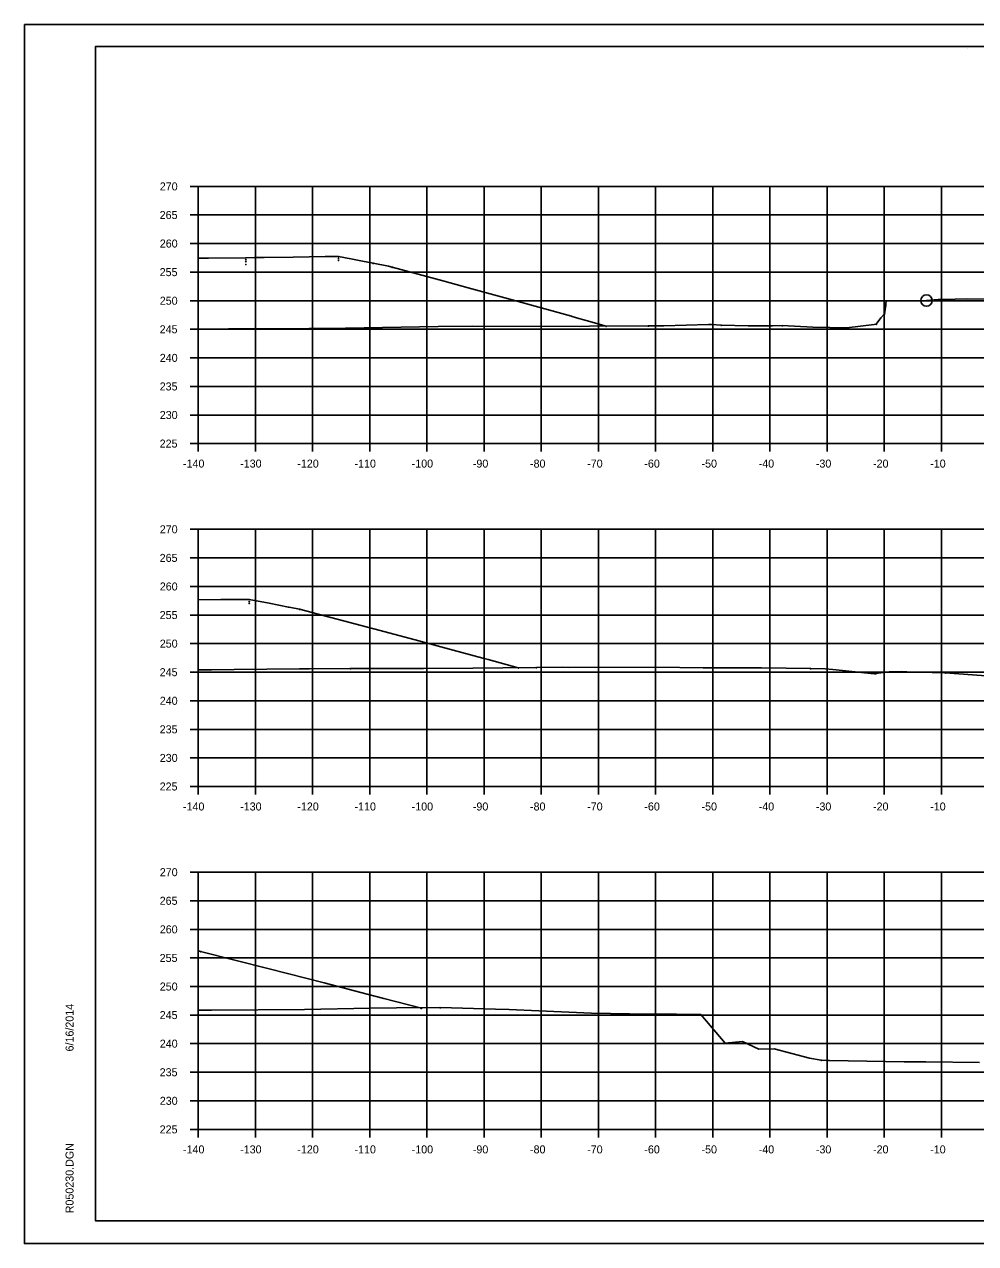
# Model space of a CAD drawing. Extents: x 1300404 to 1323571, y 234004 to 252077.
# Drawn here: x 1315546.9 to 1315713.3, y 240635.1 to 240848.4 of the extents above; entities that cross this region are included whole.
import ezdxf

# ---------------------------------------------------------------- set-up
doc = ezdxf.new("R2010")
doc.units = 0
for name, color, linetype in [('Default', 7, 'Continuous'), ('R_Axis', 7, 'Continuous'), ('R_Axis Annot', 7, 'Continuous'), ('R_Border', 7, 'Continuous'), ('R_Draft', 7, 'Continuous'), ('R_Exist Surface', 7, 'Continuous'), ('R_Fin Surface', 7, 'Continuous'), ('R_Grid', 7, 'Continuous'), ('R_No Plot', 7, 'Continuous')]:
    doc.layers.add(name, color=color, linetype=linetype)

msp = doc.modelspace()

# ---------------------------------------------------------------- linework, layer by layer
at = {"layer": 'Default'}
for p, q in [((1315559.28, 240844.54), (1315875.46, 240844.54)), ((1315559.28, 240639.08), (1315559.28, 240844.54)), ((1315875.46, 240639.08), (1315559.28, 240639.08))]:
    msp.add_line(p, q, dxfattribs=at)
at = {"layer": 'R_Axis'}
for p, q in [((1315575.88, 240820.08), (1315577.28, 240820.08)), ((1315577.28, 240775.08), (1315577.28, 240820.08)), ((1315575.88, 240815.08), (1315577.28, 240815.08)), ((1315575.88, 240810.08), (1315577.28, 240810.08)), ((1315575.88, 240805.08), (1315577.28, 240805.08)), ((1315575.88, 240800.08), (1315577.28, 240800.08)), ((1315575.88, 240795.08), (1315577.28, 240795.08)), ((1315575.88, 240790.08), (1315577.28, 240790.08)), ((1315575.88, 240785.08), (1315577.28, 240785.08)), ((1315575.88, 240780.08), (1315577.28, 240780.08)), ((1315575.88, 240775.08), (1315577.28, 240775.08)), ((1315577.28, 240775.08), (1315857.28, 240775.08)), ((1315577.28, 240773.68), (1315577.28, 240775.08)), ((1315587.28, 240773.68), (1315587.28, 240775.08)), ((1315597.28, 240773.68), (1315597.28, 240775.08)), ((1315607.28, 240773.68), (1315607.28, 240775.08)), ((1315617.28, 240773.68), (1315617.28, 240775.08)), ((1315627.28, 240773.68), (1315627.28, 240775.08)), ((1315637.28, 240773.68), (1315637.28, 240775.08)), ((1315647.28, 240773.68), (1315647.28, 240775.08)), ((1315657.28, 240773.68), (1315657.28, 240775.08)), ((1315667.28, 240773.68), (1315667.28, 240775.08)), ((1315677.28, 240773.68), (1315677.28, 240775.08)), ((1315687.28, 240773.68), (1315687.28, 240775.08)), ((1315697.28, 240773.68), (1315697.28, 240775.08)), ((1315707.28, 240773.68), (1315707.28, 240775.08)), ((1315575.88, 240760.08), (1315577.28, 240760.08)), ((1315577.28, 240715.08), (1315577.28, 240760.08)), ((1315575.88, 240755.08), (1315577.28, 240755.08)), ((1315575.88, 240750.08), (1315577.28, 240750.08)), ((1315575.88, 240745.08), (1315577.28, 240745.08)), ((1315575.88, 240740.08), (1315577.28, 240740.08)), ((1315575.88, 240735.08), (1315577.28, 240735.08)), ((1315575.88, 240730.08), (1315577.28, 240730.08)), ((1315575.88, 240725.08), (1315577.28, 240725.08)), ((1315575.88, 240720.08), (1315577.28, 240720.08)), ((1315575.88, 240715.08), (1315577.28, 240715.08)), ((1315577.28, 240715.08), (1315857.28, 240715.08)), ((1315577.28, 240713.68), (1315577.28, 240715.08)), ((1315587.28, 240713.68), (1315587.28, 240715.08)), ((1315597.28, 240713.68), (1315597.28, 240715.08)), ((1315607.28, 240713.68), (1315607.28, 240715.08)), ((1315617.28, 240713.68), (1315617.28, 240715.08)), ((1315627.28, 240713.68), (1315627.28, 240715.08)), ((1315637.28, 240713.68), (1315637.28, 240715.08)), ((1315647.28, 240713.68), (1315647.28, 240715.08)), ((1315657.28, 240713.68), (1315657.28, 240715.08)), ((1315667.28, 240713.68), (1315667.28, 240715.08)), ((1315677.28, 240713.68), (1315677.28, 240715.08)), ((1315687.28, 240713.68), (1315687.28, 240715.08)), ((1315697.28, 240713.68), (1315697.28, 240715.08)), ((1315707.28, 240713.68), (1315707.28, 240715.08)), ((1315575.88, 240700.08), (1315577.28, 240700.08)), ((1315577.28, 240655.08), (1315577.28, 240700.08)), ((1315575.88, 240695.08), (1315577.28, 240695.08)), ((1315575.88, 240690.08), (1315577.28, 240690.08)), ((1315575.88, 240685.08), (1315577.28, 240685.08)), ((1315575.88, 240680.08), (1315577.28, 240680.08)), ((1315575.88, 240675.08), (1315577.28, 240675.08)), ((1315575.88, 240670.08), (1315577.28, 240670.08)), ((1315575.88, 240665.08), (1315577.28, 240665.08)), ((1315575.88, 240660.08), (1315577.28, 240660.08)), ((1315575.88, 240655.08), (1315577.28, 240655.08)), ((1315577.28, 240655.08), (1315857.28, 240655.08)), ((1315577.28, 240653.68), (1315577.28, 240655.08)), ((1315587.28, 240653.68), (1315587.28, 240655.08)), ((1315597.28, 240653.68), (1315597.28, 240655.08)), ((1315607.28, 240653.68), (1315607.28, 240655.08)), ((1315617.28, 240653.68), (1315617.28, 240655.08)), ((1315627.28, 240653.68), (1315627.28, 240655.08)), ((1315637.28, 240653.68), (1315637.28, 240655.08)), ((1315647.28, 240653.68), (1315647.28, 240655.08)), ((1315657.28, 240653.68), (1315657.28, 240655.08)), ((1315667.28, 240653.68), (1315667.28, 240655.08)), ((1315677.28, 240653.68), (1315677.28, 240655.08)), ((1315687.28, 240653.68), (1315687.28, 240655.08)), ((1315697.28, 240653.68), (1315697.28, 240655.08)), ((1315707.28, 240653.68), (1315707.28, 240655.08))]:
    msp.add_line(p, q, dxfattribs=at)
at = {"layer": 'R_Border'}
for p, q in [((1315711.8, 240844.28), (1315711.8, 240844.28)), ((1315711.8, 240844.28), (1315711.8, 240844.28)), ((1315559.28, 240639.08), (1315559.28, 240639.08))]:
    msp.add_line(p, q, dxfattribs=at)
at = {"layer": 'R_Draft'}
for points in [[(1315585.61, 240807.66), (1315585.66, 240807.56), (1315585.56, 240807.56)], [(1315585.61, 240807.33), (1315585.66, 240807.23), (1315585.56, 240807.23)], [(1315585.61, 240807), (1315585.66, 240806.9), (1315585.56, 240806.9)], [(1315601.81, 240807.88), (1315601.86, 240807.78), (1315601.76, 240807.78)], [(1315601.81, 240807.55), (1315601.86, 240807.45), (1315601.76, 240807.45)], [(1315601.81, 240807.22), (1315601.86, 240807.12), (1315601.76, 240807.12)], [(1315585.61, 240806.5), (1315585.66, 240806.4), (1315585.56, 240806.4)], [(1315607.89, 240806.68), (1315607.94, 240806.58), (1315607.84, 240806.58)], [(1315611.18, 240806.02), (1315611.23, 240805.92), (1315611.13, 240805.92)], [(1315697.62, 240800.11), (1315697.67, 240800.01), (1315697.57, 240800.01)], [(1315697.32, 240797.82), (1315697.37, 240797.72), (1315697.27, 240797.72)], [(1315648.61, 240795.68), (1315648.66, 240795.58), (1315648.56, 240795.58)], [(1315648.61, 240795.68), (1315648.66, 240795.58), (1315648.56, 240795.58)], [(1315655.99, 240795.71), (1315656.04, 240795.61), (1315655.94, 240795.61)], [(1315668.75, 240795.87), (1315668.8, 240795.77), (1315668.7, 240795.77)], [(1315679.43, 240795.77), (1315679.48, 240795.67), (1315679.38, 240795.67)], [(1315690.7, 240795.4), (1315690.75, 240795.3), (1315690.65, 240795.3)], [(1315695.88, 240796.04), (1315695.93, 240795.94), (1315695.83, 240795.94)], [(1315586.2, 240747.87), (1315586.25, 240747.77), (1315586.15, 240747.77)], [(1315586.2, 240747.53), (1315586.25, 240747.43), (1315586.15, 240747.43)], [(1315586.2, 240747.2), (1315586.25, 240747.1), (1315586.15, 240747.1)], [(1315593.06, 240746.53), (1315593.11, 240746.43), (1315593.01, 240746.43)], [(1315595, 240746.16), (1315595.05, 240746.06), (1315594.95, 240746.06)], [(1315603.92, 240735.77), (1315603.97, 240735.67), (1315603.87, 240735.67)], [(1315633.26, 240735.91), (1315633.31, 240735.81), (1315633.21, 240735.81)], [(1315633.26, 240735.91), (1315633.31, 240735.81), (1315633.21, 240735.81)], [(1315636.44, 240735.93), (1315636.49, 240735.83), (1315636.39, 240735.83)], [(1315684.41, 240735.75), (1315684.46, 240735.65), (1315684.36, 240735.65)], [(1315695.77, 240734.89), (1315695.82, 240734.79), (1315695.72, 240734.79)], [(1315707.92, 240735.01), (1315707.97, 240734.91), (1315707.87, 240734.91)], [(1315577.7, 240686.27), (1315577.75, 240686.17), (1315577.65, 240686.17)], [(1315616.31, 240676.32), (1315616.36, 240676.22), (1315616.26, 240676.22)], [(1315616.31, 240676.32), (1315616.36, 240676.22), (1315616.26, 240676.22)], [(1315619.63, 240676.44), (1315619.68, 240676.34), (1315619.58, 240676.34)], [(1315656.04, 240675.29), (1315656.09, 240675.19), (1315655.99, 240675.19)], [(1315665.21, 240675.21), (1315665.26, 240675.11), (1315665.16, 240675.11)], [(1315686.24, 240667.25), (1315686.29, 240667.15), (1315686.19, 240667.15)]]:
    msp.add_lwpolyline(points, close=True, dxfattribs=at)
at = {"layer": 'R_Exist Surface'}
for points in [[(1315577.28, 240795.11), (1315582.56, 240795.14), (1315586.92, 240795.17), (1315596.68, 240795.24), (1315603.06, 240795.27), (1315619.27, 240795.56), (1315625.17, 240795.61), (1315643.91, 240795.58), (1315645.72, 240795.6), (1315655.99, 240795.66), (1315657.99, 240795.68), (1315658.73, 240795.68), (1315666.51, 240795.89), (1315667.08, 240795.89), (1315668.75, 240795.82), (1315673.44, 240795.67), (1315677.73, 240795.7), (1315679.43, 240795.72), (1315684.78, 240795.48), (1315690.7, 240795.35), (1315695.53, 240795.93), (1315695.88, 240795.99), (1315696.67, 240797.07), (1315697.32, 240797.77), (1315697.53, 240799.29), (1315697.56, 240799.51), (1315697.62, 240800.06), (1315697.78, 240800.07), (1315699.41, 240800.05), (1315699.57, 240800.05), (1315700.08, 240800.06), (1315703.29, 240800.04), (1315703.41, 240800.03), (1315703.52, 240800.03), (1315703.59, 240800.03), (1315703.64, 240800.03), (1315704.66, 240800.1), (1315706.71, 240800.3), (1315709.7, 240800.34), (1315711.59, 240800.38), (1315717.17, 240800.33)], [(1315577.28, 240735.49), (1315579.57, 240735.51), (1315583.57, 240735.55), (1315594.97, 240735.65), (1315596.71, 240735.66), (1315603.92, 240735.72), (1315616.68, 240735.74), (1315625.31, 240735.8), (1315630.56, 240735.83), (1315636.44, 240735.88), (1315641.06, 240735.94), (1315642.22, 240735.91), (1315657.38, 240735.98), (1315665.62, 240735.84), (1315665.76, 240735.87), (1315671.47, 240735.84), (1315675.81, 240735.84), (1315684.41, 240735.7), (1315686.91, 240735.66), (1315688.28, 240735.56), (1315695.53, 240734.79), (1315695.77, 240734.84), (1315698.14, 240735.12), (1315700.31, 240735.22), (1315702.19, 240735.11), (1315703.34, 240735.09), (1315707.92, 240734.96), (1315716.68, 240734.32)], [(1315577.28, 240675.92), (1315579.61, 240675.92), (1315595.87, 240676.07), (1315607.33, 240676.28), (1315611.97, 240676.35), (1315619.63, 240676.39), (1315629.3, 240676.14), (1315631.64, 240676.08), (1315636.86, 240675.84), (1315646.05, 240675.42), (1315656.04, 240675.24), (1315660.96, 240675.23), (1315665.21, 240675.16), (1315669.47, 240670.17), (1315672.48, 240670.47), (1315675.35, 240669.1), (1315677.99, 240669.18), (1315684.2, 240667.54), (1315686.24, 240667.2), (1315687.27, 240667.14), (1315687.68, 240667.14), (1315700.74, 240666.9), (1315704.52, 240666.92), (1315713.95, 240666.79)]]:
    msp.add_lwpolyline(points, dxfattribs=at)
at = {"layer": 'R_Fin Surface'}
for points in [[(1315577.28, 240807.53), (1315579.1, 240807.54), (1315585.61, 240807.61), (1315587.13, 240807.62), (1315588.8, 240807.65), (1315593.89, 240807.7), (1315599.49, 240807.79), (1315600.16, 240807.8), (1315601.81, 240807.83), (1315603.94, 240807.41), (1315606.31, 240806.94), (1315606.63, 240806.88), (1315607.86, 240806.63), (1315607.89, 240806.63), (1315607.89, 240806.63), (1315610.55, 240806.1), (1315611.18, 240805.97), (1315620.3, 240803.5), (1315624.51, 240802.34), (1315632.18, 240800.24), (1315642.54, 240797.35), (1315642.69, 240797.31), (1315643.47, 240797.09), (1315645.16, 240796.61), (1315648.61, 240795.63)], [(1315577.28, 240747.75), (1315581.25, 240747.78), (1315583.74, 240747.79), (1315586.2, 240747.82), (1315589.7, 240747.14), (1315593.06, 240746.48), (1315593.47, 240746.4), (1315595, 240746.11), (1315597.21, 240745.53), (1315598.25, 240745.26), (1315609.08, 240742.39), (1315615.89, 240740.56), (1315619.71, 240739.53), (1315627.07, 240737.53), (1315628.01, 240737.28), (1315633.26, 240735.86)], [(1315577.28, 240686.3), (1315577.51, 240686.26), (1315577.7, 240686.22), (1315589.68, 240683.19), (1315599.28, 240680.71), (1315606.81, 240678.77), (1315609.75, 240678), (1315616.31, 240676.27)]]:
    msp.add_lwpolyline(points, dxfattribs=at)
at = {"layer": 'R_Grid'}
for p, q in [((1315577.28, 240820.08), (1315857.28, 240820.08)), ((1315577.28, 240775.08), (1315577.28, 240820.08)), ((1315587.28, 240775.08), (1315587.28, 240820.08)), ((1315597.28, 240775.08), (1315597.28, 240820.08)), ((1315607.28, 240775.08), (1315607.28, 240820.08)), ((1315617.28, 240775.08), (1315617.28, 240820.08)), ((1315627.28, 240775.08), (1315627.28, 240820.08)), ((1315637.28, 240775.08), (1315637.28, 240820.08)), ((1315647.28, 240775.08), (1315647.28, 240820.08)), ((1315657.28, 240775.08), (1315657.28, 240820.08)), ((1315667.28, 240775.08), (1315667.28, 240820.08)), ((1315677.28, 240775.08), (1315677.28, 240820.08)), ((1315687.28, 240775.08), (1315687.28, 240820.08)), ((1315697.28, 240775.08), (1315697.28, 240820.08)), ((1315707.28, 240775.08), (1315707.28, 240820.08)), ((1315577.28, 240815.08), (1315857.28, 240815.08)), ((1315577.28, 240810.08), (1315857.28, 240810.08)), ((1315577.28, 240805.08), (1315857.28, 240805.08)), ((1315577.28, 240800.08), (1315857.28, 240800.08)), ((1315577.28, 240795.08), (1315857.28, 240795.08)), ((1315577.28, 240790.08), (1315857.28, 240790.08)), ((1315577.28, 240785.08), (1315857.28, 240785.08)), ((1315577.28, 240780.08), (1315857.28, 240780.08)), ((1315577.28, 240775.08), (1315857.28, 240775.08)), ((1315577.28, 240760.08), (1315857.28, 240760.08)), ((1315577.28, 240715.08), (1315577.28, 240760.08)), ((1315587.28, 240715.08), (1315587.28, 240760.08)), ((1315597.28, 240715.08), (1315597.28, 240760.08)), ((1315607.28, 240715.08), (1315607.28, 240760.08)), ((1315617.28, 240715.08), (1315617.28, 240760.08)), ((1315627.28, 240715.08), (1315627.28, 240760.08)), ((1315637.28, 240715.08), (1315637.28, 240760.08)), ((1315647.28, 240715.08), (1315647.28, 240760.08)), ((1315657.28, 240715.08), (1315657.28, 240760.08)), ((1315667.28, 240715.08), (1315667.28, 240760.08)), ((1315677.28, 240715.08), (1315677.28, 240760.08)), ((1315687.28, 240715.08), (1315687.28, 240760.08)), ((1315697.28, 240715.08), (1315697.28, 240760.08)), ((1315707.28, 240715.08), (1315707.28, 240760.08)), ((1315577.28, 240755.08), (1315857.28, 240755.08)), ((1315577.28, 240750.08), (1315857.28, 240750.08)), ((1315577.28, 240745.08), (1315857.28, 240745.08)), ((1315577.28, 240740.08), (1315857.28, 240740.08)), ((1315577.28, 240735.08), (1315857.28, 240735.08)), ((1315577.28, 240730.08), (1315857.28, 240730.08)), ((1315577.28, 240725.08), (1315857.28, 240725.08)), ((1315577.28, 240720.08), (1315857.28, 240720.08)), ((1315577.28, 240715.08), (1315857.28, 240715.08)), ((1315577.28, 240700.08), (1315857.28, 240700.08)), ((1315577.28, 240655.08), (1315577.28, 240700.08)), ((1315587.28, 240655.08), (1315587.28, 240700.08)), ((1315597.28, 240655.08), (1315597.28, 240700.08)), ((1315607.28, 240655.08), (1315607.28, 240700.08)), ((1315617.28, 240655.08), (1315617.28, 240700.08)), ((1315627.28, 240655.08), (1315627.28, 240700.08)), ((1315637.28, 240655.08), (1315637.28, 240700.08)), ((1315647.28, 240655.08), (1315647.28, 240700.08)), ((1315657.28, 240655.08), (1315657.28, 240700.08)), ((1315667.28, 240655.08), (1315667.28, 240700.08)), ((1315677.28, 240655.08), (1315677.28, 240700.08)), ((1315687.28, 240655.08), (1315687.28, 240700.08)), ((1315697.28, 240655.08), (1315697.28, 240700.08)), ((1315707.28, 240655.08), (1315707.28, 240700.08)), ((1315577.28, 240695.08), (1315857.28, 240695.08)), ((1315577.28, 240690.08), (1315857.28, 240690.08)), ((1315577.28, 240685.08), (1315857.28, 240685.08)), ((1315577.28, 240680.08), (1315857.28, 240680.08)), ((1315577.28, 240675.08), (1315857.28, 240675.08)), ((1315577.28, 240670.08), (1315857.28, 240670.08)), ((1315577.28, 240665.08), (1315857.28, 240665.08)), ((1315577.28, 240660.08), (1315857.28, 240660.08)), ((1315577.28, 240655.08), (1315857.28, 240655.08))]:
    msp.add_line(p, q, dxfattribs=at)
at = {"layer": 'R_No Plot'}
for p, q in [((1315546.87, 240848.43), (1315880.21, 240848.43)), ((1315546.87, 240635.1), (1315880.21, 240635.1))]:
    msp.add_line(p, q, dxfattribs=at)
for points in [[(1315546.87, 240848.43), (1315880.21, 240848.43), (1315880.21, 240635.09), (1315546.87, 240635.09)], [(1315793.2, 240844.54), (1315793.2, 240834.66), (1315828.93, 240834.66), (1315828.93, 240831.74), (1315852.13, 240831.74), (1315852.13, 240809.62), (1315875.46, 240809.62), (1315875.46, 240639.08), (1315559.28, 240639.08), (1315559.28, 240844.54)]]:
    msp.add_lwpolyline(points, close=True, dxfattribs=at)
msp.add_circle((1315704.66, 240800.1), 1, dxfattribs=at)

# ---------------------------------------------------------------- texts
at = {"layer": 'R_Axis'}
for p in [(1315577.28, 240775.08), (1315577.28, 240715.08), (1315577.28, 240655.08)]:
    msp.add_text('-', height=0.0001, dxfattribs=at).set_placement(p)
at = {"layer": 'R_Axis Annot'}
for s, p in [('270', (1315570.55, 240819.38)), ('265', (1315570.53, 240814.38)), ('260', (1315570.55, 240809.38)), ('255', (1315570.53, 240804.38)), ('250', (1315570.55, 240799.38)), ('245', (1315570.53, 240794.38)), ('240', (1315570.55, 240789.38)), ('235', (1315570.53, 240784.38)), ('230', (1315570.55, 240779.38)), ('225', (1315570.53, 240774.38)), ('-140', (1315574.61, 240770.88)), ('-130', (1315584.61, 240770.88)), ('-120', (1315594.61, 240770.88)), ('-110', (1315604.61, 240770.88)), ('-100', (1315614.61, 240770.88)), ('-90', (1315625.31, 240770.88)), ('-80', (1315635.31, 240770.88)), ('-70', (1315645.31, 240770.88)), ('-60', (1315655.31, 240770.88)), ('-50', (1315665.31, 240770.88)), ('-40', (1315675.31, 240770.88)), ('-30', (1315685.31, 240770.88)), ('-20', (1315695.31, 240770.88)), ('-10', (1315705.31, 240770.88)), ('270', (1315570.55, 240759.38)), ('265', (1315570.53, 240754.38)), ('260', (1315570.55, 240749.38)), ('255', (1315570.53, 240744.38)), ('250', (1315570.55, 240739.38)), ('245', (1315570.53, 240734.38)), ('240', (1315570.55, 240729.38)), ('235', (1315570.53, 240724.38)), ('230', (1315570.55, 240719.38)), ('225', (1315570.53, 240714.38)), ('-140', (1315574.61, 240710.88)), ('-130', (1315584.61, 240710.88)), ('-120', (1315594.61, 240710.88)), ('-110', (1315604.61, 240710.88)), ('-100', (1315614.61, 240710.88)), ('-90', (1315625.31, 240710.88)), ('-80', (1315635.31, 240710.88)), ('-70', (1315645.31, 240710.88)), ('-60', (1315655.31, 240710.88)), ('-50', (1315665.31, 240710.88)), ('-40', (1315675.31, 240710.88)), ('-30', (1315685.31, 240710.88)), ('-20', (1315695.31, 240710.88)), ('-10', (1315705.31, 240710.88)), ('270', (1315570.55, 240699.38)), ('265', (1315570.53, 240694.38)), ('260', (1315570.55, 240689.38)), ('255', (1315570.53, 240684.38)), ('250', (1315570.55, 240679.38)), ('245', (1315570.53, 240674.38)), ('240', (1315570.55, 240669.38)), ('235', (1315570.53, 240664.38)), ('230', (1315570.55, 240659.38)), ('225', (1315570.53, 240654.38)), ('-140', (1315574.61, 240650.88)), ('-130', (1315584.61, 240650.88)), ('-120', (1315594.61, 240650.88)), ('-110', (1315604.61, 240650.88)), ('-100', (1315614.61, 240650.88)), ('-90', (1315625.31, 240650.88)), ('-80', (1315635.31, 240650.88)), ('-70', (1315645.31, 240650.88)), ('-60', (1315655.31, 240650.88)), ('-50', (1315665.31, 240650.88)), ('-40', (1315675.31, 240650.88)), ('-30', (1315685.31, 240650.88)), ('-20', (1315695.31, 240650.88)), ('-10', (1315705.31, 240650.88))]:
    msp.add_text(s, height=1.4, dxfattribs=at).set_placement(p)
at = {"layer": 'R_Border'}
for s, p in [('6/16/2014', (1315555.47, 240668.72)), ('R050230.DGN', (1315555.47, 240640.4))]:
    msp.add_text(s, height=1.4, rotation=90, dxfattribs=at).set_placement(p)

doc.saveas('drawing.dxf')
